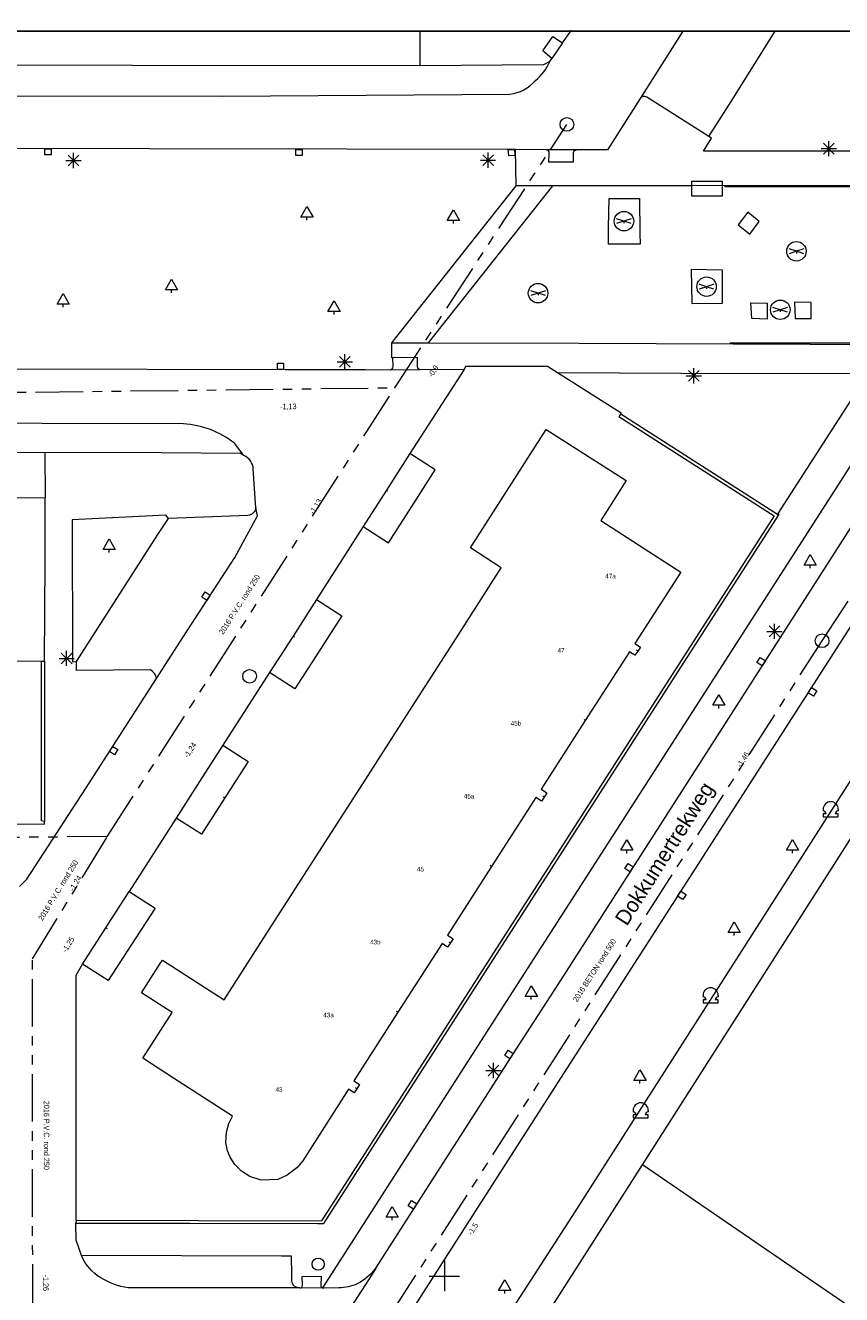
# Model space of a CAD drawing. Header units: millimetres. Extents: x 812 to 183790, y 13 to 580968.
# Tile 654 of 656: x 182779 to 182832, y 580883 to 580966. Entities that reach past the tile are written whole.
import ezdxf

# ---------------------------------------------------------------- set-up
doc = ezdxf.new("R2010")
doc.units = ezdxf.units.MM
doc.header["$LTSCALE"] = 5
for name, pattern in [('DGN1', [336.0003, 0, -336.0003]), ('DGN2', [448.0004, 224.0002, -224.0002]), ('DGN3', [672.0006, 448.0004, -224.0002]), ('PHANTOM2', [1.25, 0.625, -0.125, 0.125, -0.125, 0.125, -0.125])]:
    doc.linetypes.add(name, pattern=pattern)
for name, color, linetype, lineweight in [('000 BOB begin', 252, 'Continuous', 13), ('000 BOB eind', 252, 'Continuous', 13), ('000 Specificaties_S', 252, 'Continuous', 13), ('046 GEMENGD STELSEL', 252, 'PHANTOM2', 0), ('bank', 252, 'Continuous', 9), ('beheer openbare ruimte groenbeheer', 252, 'Continuous', 9), ('beheer openbare ruimte wegbeheer', 252, 'Continuous', 9), ('boom', 252, 'Continuous', 9), ('brandkraan -put', 252, 'Continuous', 9), ('hek', 252, 'DGN3', 9), ('hoofdgebouw', 252, 'Continuous', 9), ('huisnummerreeks BGT', 252, 'Continuous', 9), ('inspectie- rioolput', 252, 'Continuous', 9), ('kant verharding', 252, 'Continuous', 9), ('kolk', 252, 'Continuous', 9), ('lichtmast', 252, 'Continuous', 9), ('maaiveld', 6, 'Continuous', 0), ('openbaar ruimte label', 252, 'Continuous', 9), ('verkeersbord', 252, 'Continuous', 9)]:
    doc.layers.add(name, color=color, linetype=linetype, lineweight=lineweight)
for name, color, linetype, lineweight, true_color in [('bijgebouw', 1, 'Continuous', 0, 0xff0000), ('bolder', 7, 'Continuous', 0, 0xe17000), ('insteek', 4, 'DGN2', 0, 0x00ffff), ('kant muur', 20, 'Continuous', 0, 0xff3f00), ('scheidingsmuur', 1, 'DGN1', 13, 0xff0000), ('scheidingsmuur bijgebouw', 1, 'DGN1', 0, 0xff0000), ('speelvoorziening', 7, 'Continuous', 0, 0xe17000), ('walbescherming', 3, 'DGN3', 13, 0x00ff00)]:
    doc.layers.add(name, color=color, linetype=linetype, lineweight=lineweight, true_color=true_color)
doc.styles.add('Arial Narrow', font='Arial Narrow.shx')
doc.styles.add('Styledgn000', font='dgn000.shx')

# ---------------------------------------------------------------- blocks, each defined once
blk = doc.blocks.new('SKOLK93')
at = {"layer": 'kolk', "color": 251, "linetype": 'Continuous', "lineweight": 0, "true_color": 0x696969, "flags": 128}
blk.add_lwpolyline([(0.2, -0.4), (-0.2, -0.4), (-0.2, 0), (0.2, 0), (0.2, -0.4)], dxfattribs=at)
blk = doc.blocks.new('SKOLK96')
at = {"layer": 'kolk', "color": 251, "linetype": 'Continuous', "lineweight": 0, "true_color": 0x696969, "flags": 128}
blk.add_lwpolyline([(-0.445, 0.048), (-0.228, 0.384), (0.108, 0.168), (-0.108, -0.168), (-0.445, 0.048)], dxfattribs=at)
blk = doc.blocks.new('ZBANK7')
at = {"layer": 'bank', "color": 251, "linetype": 'Continuous', "lineweight": 0, "true_color": 0x696969}
for p, q in [((-1, 0.5), (1, 0.5)), ((-1, -0.5), (-1, 0.5)), ((1, 0.5), (1, -0.5))]:
    blk.add_line(p, q, dxfattribs=at)
at = {"layer": 'bank', "color": 251, "linetype": 'DGN2', "lineweight": 0, "true_color": 0x696969}
blk.add_line((1, -0.5), (-1, -0.5), dxfattribs=at)
blk = doc.blocks.new('SKOLK183')
at = {"layer": 'kolk', "color": 251, "linetype": 'Continuous', "lineweight": 0, "true_color": 0x696969, "flags": 128}
blk.add_lwpolyline([(0.229, -0.384), (-0.169, -0.414), (-0.199, -0.015), (0.199, 0.015), (0.229, -0.384)], dxfattribs=at)
blk = doc.blocks.new('SKOLK184')
at = {"layer": 'kolk', "color": 251, "linetype": 'Continuous', "lineweight": 0, "true_color": 0x696969, "flags": 128}
blk.add_lwpolyline([(0.048, 0.445), (0.385, 0.228), (0.168, -0.108), (-0.168, 0.108), (0.048, 0.445)], dxfattribs=at)
blk = doc.blocks.new('LANTP67')
at = {"layer": 'lichtmast', "color": 251, "linetype": 'Continuous', "lineweight": 0, "true_color": 0x696969}
for p, q in [((-0.5, 0), (0.5, 0.001)), ((0.354, -0.354), (-0.354, 0.354)), ((-0.354, -0.354), (0.354, 0.354)), ((0, -0.5), (0, 0.5))]:
    blk.add_line(p, q, dxfattribs=at)
blk = doc.blocks.new('BOOM246')
at = {"layer": 'boom', "color": 251, "linetype": 'Continuous', "lineweight": 0, "true_color": 0x696969}
blk.add_line((0, -0.433), (0, -0.233), dxfattribs=at)
at = {"layer": 'boom', "color": 251, "linetype": 'Continuous', "lineweight": 0, "true_color": 0x696969, "flags": 128}
blk.add_lwpolyline([(-0.4, -0.233), (0, 0.467), (0.4, -0.233), (-0.4, -0.233)], dxfattribs=at)
blk = doc.blocks.new('BOOM248')
at = {"layer": 'boom', "color": 251, "linetype": 'Continuous', "lineweight": 0, "true_color": 0x696969}
blk.add_line((0, -0.433), (0, -0.233), dxfattribs=at)
at = {"layer": 'boom', "color": 251, "linetype": 'Continuous', "lineweight": 0, "true_color": 0x696969, "flags": 128}
blk.add_lwpolyline([(-0.4, -0.233), (0, 0.467), (0.4, -0.233), (-0.4, -0.233)], dxfattribs=at)
blk = doc.blocks.new('LANTP174')
at = {"layer": 'lichtmast', "color": 251, "linetype": 'Continuous', "lineweight": 0, "true_color": 0x696969}
for p, q in [((-0.5, 0), (0.5, 0.001)), ((0.354, -0.354), (-0.354, 0.354)), ((-0.354, -0.354), (0.354, 0.354)), ((0, -0.5), (0, 0.5))]:
    blk.add_line(p, q, dxfattribs=at)
blk = doc.blocks.new('SKOLK404')
at = {"layer": 'kolk', "color": 251, "linetype": 'Continuous', "lineweight": 0, "true_color": 0x696969, "flags": 128}
blk.add_lwpolyline([(-0.445, 0.047), (-0.229, 0.384), (0.108, 0.168), (-0.108, -0.168), (-0.445, 0.047)], dxfattribs=at)
blk = doc.blocks.new('LANTP175')
at = {"layer": 'lichtmast', "color": 251, "linetype": 'Continuous', "lineweight": 0, "true_color": 0x696969}
for p, q in [((-0.5, 0), (0.5, 0.001)), ((0.354, -0.354), (-0.354, 0.354)), ((-0.354, -0.354), (0.354, 0.354)), ((0, -0.5), (0, 0.5))]:
    blk.add_line(p, q, dxfattribs=at)
blk = doc.blocks.new('BRANDK23')
at = {"layer": 'brandkraan -put', "color": 251, "linetype": 'Continuous', "lineweight": 0, "true_color": 0x696969}
blk.add_circle((0, 0), 0.4, dxfattribs=at)
blk = doc.blocks.new('BOLDER10')
at = {"layer": 'bolder', "color": 251, "linetype": 'Continuous', "lineweight": 0, "true_color": 0x696969}
for p, q in [((-0.5, 0), (-0.5, -0.1)), ((0.5, 0), (0.5, -0.1)), ((0.5, 0), (0.5, -0.1))]:
    blk.add_line(p, q, dxfattribs=at)
at = {"layer": 'bolder', "color": 251, "linetype": 'Continuous', "lineweight": 0, "true_color": 0x696969, "flags": 128}
blk.add_lwpolyline([(-0.3, -0.3), (-0.5, -0.3), (-0.5, -0.5), (0.5, -0.5), (0.5, -0.3), (0.3, -0.3)], dxfattribs=at)
at = {"layer": 'bolder', "color": 251, "linetype": 'Continuous', "lineweight": 0, "true_color": 0x696969}
for centre, radius, start, end in [((0, 0), 0.5, 0, 180), ((-0.5, -0.3), 0.2, 0, 90), ((0.5, -0.3), 0.2, 90, 180)]:
    blk.add_arc(centre, radius, start, end, dxfattribs=at)
blk = doc.blocks.new('VERKB4')
at = {"layer": 'verkeersbord', "color": 251, "linetype": 'Continuous', "lineweight": 0, "true_color": 0x696969}
for p, q in [((0, 1), (0, -1)), ((-1, 0), (1, 0))]:
    blk.add_line(p, q, dxfattribs=at)
blk = doc.blocks.new('RIOOLP213')
at = {"layer": 'inspectie- rioolput', "color": 251, "linetype": 'Continuous', "lineweight": 0, "true_color": 0x696969}
blk.add_circle((0, 0), 0.9, dxfattribs=at)
blk = doc.blocks.new('SKOLK567')
at = {"layer": 'kolk', "color": 251, "linetype": 'Continuous', "lineweight": 0, "true_color": 0x696969, "flags": 128}
blk.add_lwpolyline([(0.445, -0.048), (0.229, -0.384), (-0.108, -0.168), (0.108, 0.168), (0.445, -0.048)], dxfattribs=at)
blk = doc.blocks.new('BOLDER13')
at = {"layer": 'bolder', "color": 251, "linetype": 'Continuous', "lineweight": 0, "true_color": 0x696969}
for p, q in [((-0.5, 0), (-0.5, -0.1)), ((0.5, 0), (0.5, -0.1)), ((0.5, 0), (0.5, -0.1))]:
    blk.add_line(p, q, dxfattribs=at)
at = {"layer": 'bolder', "color": 251, "linetype": 'Continuous', "lineweight": 0, "true_color": 0x696969, "flags": 128}
blk.add_lwpolyline([(-0.3, -0.3), (-0.5, -0.3), (-0.5, -0.5), (0.5, -0.5), (0.5, -0.3), (0.3, -0.3)], dxfattribs=at)
at = {"layer": 'bolder', "color": 251, "linetype": 'Continuous', "lineweight": 0, "true_color": 0x696969}
for centre, radius, start, end in [((0, 0), 0.5, 0, 180), ((-0.5, -0.3), 0.2, 0, 90), ((0.5, -0.3), 0.2, 90, 180)]:
    blk.add_arc(centre, radius, start, end, dxfattribs=at)
blk = doc.blocks.new('SKOLK638')
at = {"layer": 'kolk', "color": 251, "linetype": 'Continuous', "lineweight": 0, "true_color": 0x696969, "flags": 128}
blk.add_lwpolyline([(-0.199, 0.4), (0.201, 0.4), (0.2, 0), (-0.2, 0), (-0.199, 0.4)], dxfattribs=at)
blk = doc.blocks.new('BOOM474')
at = {"layer": 'boom', "color": 251, "linetype": 'Continuous', "lineweight": 0, "true_color": 0x696969}
blk.add_line((0, -0.433), (0, -0.233), dxfattribs=at)
at = {"layer": 'boom', "color": 251, "linetype": 'Continuous', "lineweight": 0, "true_color": 0x696969, "flags": 128}
blk.add_lwpolyline([(-0.4, -0.233), (0, 0.467), (0.4, -0.233), (-0.4, -0.233)], dxfattribs=at)
blk = doc.blocks.new('LANTP320')
at = {"layer": 'lichtmast', "color": 251, "linetype": 'Continuous', "lineweight": 0, "true_color": 0x696969}
for p, q in [((-0.5, 0), (0.5, 0.001)), ((0.354, -0.354), (-0.354, 0.354)), ((-0.354, -0.354), (0.354, 0.354)), ((0, -0.5), (0, 0.5))]:
    blk.add_line(p, q, dxfattribs=at)
blk = doc.blocks.new('SPEEL8')
at = {"layer": 'speelvoorziening', "color": 251, "linetype": 'Continuous', "lineweight": 0, "true_color": 0x696969}
for p, q in [((0, 0), (-0.481, 0.16)), ((0, 0), (-0.481, -0.16)), ((0.481, 0.16), (0, 0)), ((0, 0), (0, -0.139)), ((0.481, -0.16), (0, 0))]:
    blk.add_line(p, q, dxfattribs=at)
blk.add_circle((0, 0), 0.641, dxfattribs=at)
blk = doc.blocks.new('SPEEL9')
at = {"layer": 'speelvoorziening', "color": 251, "linetype": 'Continuous', "lineweight": 0, "true_color": 0x696969}
for p, q in [((0, 0), (-0.481, 0.16)), ((0, 0), (-0.481, -0.16)), ((0.481, 0.16), (0, 0)), ((0, 0), (0, -0.139)), ((0.481, -0.16), (0, 0))]:
    blk.add_line(p, q, dxfattribs=at)
blk.add_circle((0, 0), 0.641, dxfattribs=at)
blk = doc.blocks.new('BOOM536')
at = {"layer": 'boom', "color": 251, "linetype": 'Continuous', "lineweight": 0, "true_color": 0x696969}
blk.add_line((0, -0.433), (0, -0.233), dxfattribs=at)
at = {"layer": 'boom', "color": 251, "linetype": 'Continuous', "lineweight": 0, "true_color": 0x696969, "flags": 128}
blk.add_lwpolyline([(-0.4, -0.233), (0, 0.467), (0.4, -0.233), (-0.4, -0.233)], dxfattribs=at)
blk = doc.blocks.new('LANTP361')
at = {"layer": 'lichtmast', "color": 251, "linetype": 'Continuous', "lineweight": 0, "true_color": 0x696969}
for p, q in [((-0.5, 0), (0.5, 0.001)), ((0.354, -0.354), (-0.354, 0.354)), ((-0.354, -0.354), (0.354, 0.354)), ((0, -0.5), (0, 0.5))]:
    blk.add_line(p, q, dxfattribs=at)
blk = doc.blocks.new('SKOLK807')
at = {"layer": 'kolk', "color": 251, "linetype": 'Continuous', "lineweight": 0, "true_color": 0x696969, "flags": 128}
blk.add_lwpolyline([(-0.199, 0.4), (0.201, 0.4), (0.2, 0), (-0.2, 0), (-0.199, 0.4)], dxfattribs=at)
blk = doc.blocks.new('BOOM581')
at = {"layer": 'boom', "color": 251, "linetype": 'Continuous', "lineweight": 0, "true_color": 0x696969}
blk.add_line((0, -0.433), (0, -0.233), dxfattribs=at)
at = {"layer": 'boom', "color": 251, "linetype": 'Continuous', "lineweight": 0, "true_color": 0x696969, "flags": 128}
blk.add_lwpolyline([(-0.4, -0.233), (0, 0.467), (0.4, -0.233), (-0.4, -0.233)], dxfattribs=at)
blk = doc.blocks.new('BOOM582')
at = {"layer": 'boom', "color": 251, "linetype": 'Continuous', "lineweight": 0, "true_color": 0x696969}
blk.add_line((0, -0.433), (0, -0.233), dxfattribs=at)
at = {"layer": 'boom', "color": 251, "linetype": 'Continuous', "lineweight": 0, "true_color": 0x696969, "flags": 128}
blk.add_lwpolyline([(-0.4, -0.233), (0, 0.467), (0.4, -0.233), (-0.4, -0.233)], dxfattribs=at)
blk = doc.blocks.new('BOOM584')
at = {"layer": 'boom', "color": 251, "linetype": 'Continuous', "lineweight": 0, "true_color": 0x696969}
blk.add_line((0, -0.433), (0, -0.233), dxfattribs=at)
at = {"layer": 'boom', "color": 251, "linetype": 'Continuous', "lineweight": 0, "true_color": 0x696969, "flags": 128}
blk.add_lwpolyline([(-0.4, -0.233), (0, 0.467), (0.4, -0.233), (-0.4, -0.233)], dxfattribs=at)
blk = doc.blocks.new('LANTP395')
at = {"layer": 'lichtmast', "color": 251, "linetype": 'Continuous', "lineweight": 0, "true_color": 0x696969}
for p, q in [((-0.5, 0), (0.5, 0.001)), ((0.354, -0.354), (-0.354, 0.354)), ((-0.354, -0.354), (0.354, 0.354)), ((0, -0.5), (0, 0.5))]:
    blk.add_line(p, q, dxfattribs=at)
blk = doc.blocks.new('BOOM647')
at = {"layer": 'boom', "color": 251, "linetype": 'Continuous', "lineweight": 0, "true_color": 0x696969}
blk.add_line((0, -0.433), (0, -0.233), dxfattribs=at)
at = {"layer": 'boom', "color": 251, "linetype": 'Continuous', "lineweight": 0, "true_color": 0x696969, "flags": 128}
blk.add_lwpolyline([(-0.4, -0.233), (0, 0.467), (0.4, -0.233), (-0.4, -0.233)], dxfattribs=at)
blk = doc.blocks.new('SKOLK980')
at = {"layer": 'kolk', "color": 251, "linetype": 'Continuous', "lineweight": 0, "true_color": 0x696969, "flags": 128}
blk.add_lwpolyline([(-0.445, 0.048), (-0.228, 0.385), (0.108, 0.168), (-0.108, -0.168), (-0.445, 0.048)], dxfattribs=at)
blk = doc.blocks.new('BOOM718')
at = {"layer": 'boom', "color": 251, "linetype": 'Continuous', "lineweight": 0, "true_color": 0x696969}
blk.add_line((0, -0.433), (0, -0.233), dxfattribs=at)
at = {"layer": 'boom', "color": 251, "linetype": 'Continuous', "lineweight": 0, "true_color": 0x696969, "flags": 128}
blk.add_lwpolyline([(-0.4, -0.233), (0, 0.467), (0.4, -0.233), (-0.4, -0.233)], dxfattribs=at)
blk = doc.blocks.new('BOOM723')
at = {"layer": 'boom', "color": 251, "linetype": 'Continuous', "lineweight": 0, "true_color": 0x696969}
blk.add_line((0, -0.433), (0, -0.233), dxfattribs=at)
at = {"layer": 'boom', "color": 251, "linetype": 'Continuous', "lineweight": 0, "true_color": 0x696969, "flags": 128}
blk.add_lwpolyline([(-0.4, -0.233), (0, 0.467), (0.4, -0.233), (-0.4, -0.233)], dxfattribs=at)
blk = doc.blocks.new('SKOLK1050')
at = {"layer": 'kolk', "color": 251, "linetype": 'Continuous', "lineweight": 0, "true_color": 0x696969, "flags": 128}
blk.add_lwpolyline([(0.05, 0.444), (0.386, 0.227), (0.168, -0.109), (-0.168, 0.109), (0.05, 0.444)], dxfattribs=at)
blk = doc.blocks.new('LANTP456')
at = {"layer": 'lichtmast', "color": 251, "linetype": 'Continuous', "lineweight": 0, "true_color": 0x696969}
for p, q in [((-0.5, 0), (0.5, 0.001)), ((0.354, -0.354), (-0.354, 0.354)), ((-0.354, -0.354), (0.354, 0.354)), ((0, -0.5), (0, 0.5))]:
    blk.add_line(p, q, dxfattribs=at)
blk = doc.blocks.new('SPEEL14')
at = {"layer": 'speelvoorziening', "color": 251, "linetype": 'Continuous', "lineweight": 0, "true_color": 0x696969}
for p, q in [((0, 0), (-0.481, 0.16)), ((0, 0), (-0.481, -0.16)), ((0.481, 0.16), (0, 0)), ((0, 0), (0, -0.139)), ((0.481, -0.16), (0, 0))]:
    blk.add_line(p, q, dxfattribs=at)
blk.add_circle((0, 0), 0.641, dxfattribs=at)
blk = doc.blocks.new('BOOM772')
at = {"layer": 'boom', "color": 251, "linetype": 'Continuous', "lineweight": 0, "true_color": 0x696969}
blk.add_line((0, -0.433), (0, -0.233), dxfattribs=at)
at = {"layer": 'boom', "color": 251, "linetype": 'Continuous', "lineweight": 0, "true_color": 0x696969, "flags": 128}
blk.add_lwpolyline([(-0.4, -0.233), (0, 0.467), (0.4, -0.233), (-0.4, -0.233)], dxfattribs=at)
blk = doc.blocks.new('RIOOLP438')
at = {"layer": 'inspectie- rioolput', "color": 251, "linetype": 'Continuous', "lineweight": 0, "true_color": 0x696969}
blk.add_circle((0, 0), 0.9, dxfattribs=at)
blk = doc.blocks.new('BOOM822')
at = {"layer": 'boom', "color": 251, "linetype": 'Continuous', "lineweight": 0, "true_color": 0x696969}
blk.add_line((0, -0.433), (0, -0.233), dxfattribs=at)
at = {"layer": 'boom', "color": 251, "linetype": 'Continuous', "lineweight": 0, "true_color": 0x696969, "flags": 128}
blk.add_lwpolyline([(-0.4, -0.233), (0, 0.467), (0.4, -0.233), (-0.4, -0.233)], dxfattribs=at)
blk = doc.blocks.new('SKOLK1148')
at = {"layer": 'kolk', "color": 251, "linetype": 'Continuous', "lineweight": 0, "true_color": 0x696969, "flags": 128}
blk.add_lwpolyline([(-0.445, 0.048), (-0.229, 0.384), (0.108, 0.168), (-0.108, -0.168), (-0.445, 0.048)], dxfattribs=at)
blk = doc.blocks.new('BOLDER33')
at = {"layer": 'bolder', "color": 251, "linetype": 'Continuous', "lineweight": 0, "true_color": 0x696969}
for p, q in [((-0.5, 0), (-0.5, -0.1)), ((0.5, 0), (0.5, -0.1)), ((0.5, 0), (0.5, -0.1))]:
    blk.add_line(p, q, dxfattribs=at)
at = {"layer": 'bolder', "color": 251, "linetype": 'Continuous', "lineweight": 0, "true_color": 0x696969, "flags": 128}
blk.add_lwpolyline([(-0.3, -0.3), (-0.5, -0.3), (-0.5, -0.5), (0.5, -0.5), (0.5, -0.3), (0.3, -0.3)], dxfattribs=at)
at = {"layer": 'bolder', "color": 251, "linetype": 'Continuous', "lineweight": 0, "true_color": 0x696969}
for centre, radius, start, end in [((0, 0), 0.5, 0, 180), ((-0.5, -0.3), 0.2, 0, 90), ((0.5, -0.3), 0.2, 90, 180)]:
    blk.add_arc(centre, radius, start, end, dxfattribs=at)
blk = doc.blocks.new('SPEEL17')
at = {"layer": 'speelvoorziening', "color": 251, "linetype": 'Continuous', "lineweight": 0, "true_color": 0x696969}
for p, q in [((0, 0), (-0.481, 0.16)), ((0, 0), (-0.481, -0.16)), ((0.481, 0.16), (0, 0)), ((0, 0), (0, -0.139)), ((0.481, -0.16), (0, 0))]:
    blk.add_line(p, q, dxfattribs=at)
blk.add_circle((0, 0), 0.641, dxfattribs=at)
blk = doc.blocks.new('RIOOLP467')
at = {"layer": 'inspectie- rioolput', "color": 251, "linetype": 'Continuous', "lineweight": 0, "true_color": 0x696969}
blk.add_circle((0, 0), 0.9, dxfattribs=at)
blk = doc.blocks.new('BOOM889')
at = {"layer": 'boom', "color": 251, "linetype": 'Continuous', "lineweight": 0, "true_color": 0x696969}
blk.add_line((0, -0.433), (0, -0.233), dxfattribs=at)
at = {"layer": 'boom', "color": 251, "linetype": 'Continuous', "lineweight": 0, "true_color": 0x696969, "flags": 128}
blk.add_lwpolyline([(-0.4, -0.233), (0, 0.467), (0.4, -0.233), (-0.4, -0.233)], dxfattribs=at)
blk = doc.blocks.new('SPEEL18')
at = {"layer": 'speelvoorziening', "color": 251, "linetype": 'Continuous', "lineweight": 0, "true_color": 0x696969}
for p, q in [((0, 0), (-0.481, 0.16)), ((0, 0), (-0.481, -0.16)), ((0.481, 0.16), (0, 0)), ((0, 0), (0, -0.139)), ((0.481, -0.16), (0, 0))]:
    blk.add_line(p, q, dxfattribs=at)
blk.add_circle((0, 0), 0.641, dxfattribs=at)
blk = doc.blocks.new('BOOM921')
at = {"layer": 'boom', "color": 251, "linetype": 'Continuous', "lineweight": 0, "true_color": 0x696969}
blk.add_line((0, -0.433), (0, -0.233), dxfattribs=at)
at = {"layer": 'boom', "color": 251, "linetype": 'Continuous', "lineweight": 0, "true_color": 0x696969, "flags": 128}
blk.add_lwpolyline([(-0.4, -0.233), (0, 0.467), (0.4, -0.233), (-0.4, -0.233)], dxfattribs=at)
blk = doc.blocks.new('LANTP573')
at = {"layer": 'lichtmast', "color": 251, "linetype": 'Continuous', "lineweight": 0, "true_color": 0x696969}
for p, q in [((-0.5, 0), (0.5, 0.001)), ((0.354, -0.354), (-0.354, 0.354)), ((-0.354, -0.354), (0.354, 0.354)), ((0, -0.5), (0, 0.5))]:
    blk.add_line(p, q, dxfattribs=at)
blk = doc.blocks.new('SKOLK1312')
at = {"layer": 'kolk', "color": 251, "linetype": 'Continuous', "lineweight": 0, "true_color": 0x696969, "flags": 128}
blk.add_lwpolyline([(0.048, 0.445), (0.384, 0.229), (0.168, -0.108), (-0.168, 0.108), (0.048, 0.445)], dxfattribs=at)
blk = doc.blocks.new('BOOM948')
at = {"layer": 'boom', "color": 251, "linetype": 'Continuous', "lineweight": 0, "true_color": 0x696969}
blk.add_line((0, -0.433), (0, -0.233), dxfattribs=at)
at = {"layer": 'boom', "color": 251, "linetype": 'Continuous', "lineweight": 0, "true_color": 0x696969, "flags": 128}
blk.add_lwpolyline([(-0.4, -0.233), (0, 0.467), (0.4, -0.233), (-0.4, -0.233)], dxfattribs=at)

msp = doc.modelspace()

# ---------------------------------------------------------------- linework, layer by layer
at = {"ltscale": 0.2}
msp.add_lwpolyline([(182314.708, 580966.07), (183589.202, 580966.07), (183589.202, 580301.164), (182314.708, 580301.164)], close=True, dxfattribs=at)
msp.add_lwpolyline([(182314.708, 580966.07), (183589.202, 580966.07), (183589.202, 580301.164), (182314.708, 580301.164)], close=True, dxfattribs=at)
msp.add_lwpolyline([(182314.708, 580966.07), (183589.202, 580966.07), (183589.202, 580301.164), (182314.708, 580301.164)], close=True, dxfattribs=at)
at = {"layer": '046 GEMENGD STELSEL', "flags": 128}
for points in [[(182830.917, 580925.967), (182857.279, 580966.07)], [(182802.819, 580942.608), (182814.135, 580959.93)], [(182747.954, 580941.947), (182802.819, 580942.608)], [(182783.939, 580913.113), (182802.819, 580942.608)], [(182802.526, 580881.622), (182830.917, 580925.967)], [(182743.776, 580912.743), (182783.939, 580913.113)], [(182778.996, 580905.04), (182783.939, 580913.113)], [(182779.011, 580881.841), (182778.996, 580905.04)]]:
    msp.add_lwpolyline(points, dxfattribs=at)
at = {"layer": 'beheer openbare ruimte groenbeheer', "color": 251, "lineweight": 0, "true_color": 0x696969, "flags": 128}
for points in [[(182818.952, 580952.05), (182816.866, 580952.058), (182816.871, 580953.145), (182816.922, 580955.064)], [(182816.922, 580955.064), (182818.916, 580955.056), (182818.943, 580952.75), (182818.952, 580952.05)], [(182826.785, 580953.534), (182826.039, 580954.165), (182825.389, 580953.33)], [(182825.389, 580953.33), (182826.174, 580952.701), (182826.785, 580953.534)], [(182824.367, 580950.349), (182822.297, 580950.39), (182822.347, 580948.147)], [(182822.347, 580948.147), (182824.365, 580948.172), (182824.367, 580950.349)], [(182826.295, 580947.168), (182826.231, 580948.202), (182827.297, 580948.182)], [(182827.297, 580948.182), (182827.311, 580947.129), (182826.295, 580947.168)], [(182830.195, 580948.217), (182829.106, 580948.227), (182829.141, 580947.169)], [(182829.141, 580947.169), (182830.197, 580947.157), (182830.195, 580948.217)]]:
    msp.add_lwpolyline(points, dxfattribs=at)
at = {"layer": 'beheer openbare ruimte wegbeheer', "color": 251, "lineweight": 0, "true_color": 0x696969}
for points in [[(182802.623, 580945.56), (182810.791, 580955.891)], [(182805.042, 580945.556), (182813.211, 580955.889)]]:
    msp.add_lwpolyline(points, dxfattribs=at)
at = {"layer": 'beheer openbare ruimte wegbeheer', "color": 251, "lineweight": 0, "true_color": 0x696969, "flags": 128}
msp.add_lwpolyline([(182801.542, 580884.695), (182801.563, 580884.675), (182794.81, 580874.208), (182792.918, 580871.236)], dxfattribs=at)
at = {"layer": 'bijgebouw', "color": 251, "lineweight": 0, "true_color": 0x696969}
for points in [[(182803.799, 580938.281), (182802.265, 580935.883)], [(182802.265, 580935.883), (182800.73, 580933.485)], [(182797.672, 580928.681), (182796.131, 580926.279)], [(182796.131, 580926.279), (182794.589, 580923.878)], [(182791.511, 580919.097), (182789.974, 580916.704)], [(182789.974, 580916.704), (182788.438, 580914.311)], [(182783.818, 580907.095), (182785.353, 580909.489)], [(182782.282, 580904.702), (182783.818, 580907.095)]]:
    msp.add_lwpolyline(points, dxfattribs=at)
at = {"layer": 'bijgebouw', "color": 251, "lineweight": 0, "true_color": 0x696969, "flags": 128}
for points in [[(182803.949, 580934.809), (182805.482, 580937.204), (182803.799, 580938.281)], [(182800.73, 580933.485), (182802.416, 580932.414), (182803.949, 580934.809)], [(182797.672, 580928.681), (182799.335, 580927.614), (182797.793, 580925.212)], [(182797.793, 580925.212), (182796.252, 580922.811), (182794.589, 580923.878)], [(182791.511, 580919.097), (182793.181, 580918.025), (182791.644, 580915.632)], [(182791.644, 580915.632), (182790.108, 580913.239), (182788.438, 580914.311)], [(182785.353, 580909.489), (182787.054, 580908.387), (182785.46, 580905.927)], [(182785.46, 580905.927), (182783.972, 580903.631), (182782.282, 580904.702)]]:
    msp.add_lwpolyline(points, dxfattribs=at)
at = {"layer": 'hek', "color": 251, "linetype": 'DGN3', "lineweight": 0, "true_color": 0x696969}
for points in [[(182824.505, 580955.844), (182841.799, 580955.85)], [(182835.226, 580945.537), (182824.858, 580945.533)]]:
    msp.add_lwpolyline(points, dxfattribs=at)
at = {"layer": 'hoofdgebouw', "color": 251, "lineweight": 0, "true_color": 0x696969, "flags": 128}
for points in [[(182807.903, 580932.254), (182812.777, 580939.872), (182818.04, 580936.504), (182816.368, 580933.88), (182821.624, 580930.489), (182818.607, 580925.797), (182818.968, 580925.556), (182818.79, 580925.289)], [(182779.825, 580935.375), (182774.513, 580935.354), (182774.513, 580935.791), (182774.193, 580935.791)], [(182779.797, 580924.632), (182779.822, 580931.228), (182779.825, 580935.375)], [(182806.868, 580926.165), (182809.821, 580930.769), (182807.798, 580932.09), (182807.903, 580932.254)], [(182818.79, 580925.289), (182818.612, 580925.022), (182818.256, 580925.251), (182815.346, 580920.728)], [(182774.159, 580922.24), (182774.412, 580922.24), (182774.411, 580924.643), (182779.59, 580924.633)], [(182815.346, 580920.728), (182812.444, 580916.201), (182812.809, 580915.967), (182812.634, 580915.693)], [(182812.634, 580915.693), (182812.459, 580915.419), (182812.093, 580915.654), (182809.185, 580911.132)], [(182809.185, 580911.132), (182806.283, 580906.606), (182806.65, 580906.366), (182806.472, 580906.094)], [(182787.395, 580904.738), (182787.542, 580904.968), (182791.597, 580902.349), (182794.56, 580906.97)], [(182806.472, 580906.094), (182806.293, 580905.823), (182805.926, 580906.059), (182803.027, 580901.54)], [(182792.157, 580894.699), (182788.276, 580897.206), (182786.251, 580898.515), (182788.18, 580901.522), (182786.171, 580902.814), (182787.395, 580904.738)], [(182803.027, 580901.54), (182800.129, 580897.021), (182800.497, 580896.782), (182800.322, 580896.511)], [(182800.322, 580896.511), (182800.146, 580896.24), (182799.78, 580896.475), (182796.763, 580891.758)], [(182796.763, 580891.758), (182796.379, 580891.307), (182795.743, 580890.832), (182795.121, 580890.547), (182794.042, 580890.496), (182793.288, 580890.735), (182792.731, 580891.079), (182792.297, 580891.515), (182791.991, 580892.008), (182791.825, 580892.412), (182791.717, 580892.979), (182791.747, 580893.644), (182791.91, 580894.224), (182792.157, 580894.699)]]:
    msp.add_lwpolyline(points, dxfattribs=at)
at = {"layer": 'hoofdgebouw', "color": 251, "lineweight": 0, "true_color": 0x696969}
for points in [[(182803.79, 580921.364), (182806.868, 580926.165)], [(182779.59, 580924.633), (182779.797, 580924.632)], [(182800.713, 580916.565), (182803.79, 580921.364)], [(182797.633, 580911.762), (182800.713, 580916.565)], [(182794.56, 580906.97), (182797.633, 580911.762)]]:
    msp.add_lwpolyline(points, dxfattribs=at)
at = {"layer": 'insteek', "color": 251, "lineweight": 0, "true_color": 0x696969}
for points in [[(182839.327, 580927.05), (182814.464, 580888.11)], [(182814.464, 580888.11), (182796.392, 580860.218)]]:
    msp.add_lwpolyline(points, dxfattribs=at)
at = {"layer": 'kant muur', "color": 251, "lineweight": 0, "true_color": 0x696969, "flags": 128}
for points in [[(182817.675, 580940.894), (182817.561, 580940.717), (182827.764, 580934.187)], [(182827.764, 580934.187), (182820.316, 580922.583), (182798.007, 580887.816)], [(182828.055, 580934.25), (182820.492, 580922.47), (182798.14, 580887.634)], [(182779.794, 580914.091), (182779.587, 580914.127), (182779.59, 580924.633)], [(182781.854, 580887.672), (182789.371, 580887.658), (182797.759, 580887.634), (182798.14, 580887.634)]]:
    msp.add_lwpolyline(points, dxfattribs=at)
at = {"layer": 'kant muur', "color": 251, "lineweight": 0, "true_color": 0x696969}
for points in [[(182817.675, 580940.894), (182828.055, 580934.25)], [(182779.797, 580924.632), (182779.794, 580914.091)], [(182781.858, 580887.861), (182781.854, 580887.672)], [(182781.858, 580887.861), (182798.007, 580887.816)]]:
    msp.add_lwpolyline(points, dxfattribs=at)
at = {"layer": 'kant verharding', "color": 251, "lineweight": 0, "true_color": 0x696969, "flags": 128}
for points in [[(182739.915, 580965.488, 0.192743), (182741.689, 580962.883, 0.105488), (182743.864, 580961.951), (182744.894, 580961.992), (182748.586, 580961.829), (182791.49, 580961.794), (182810.382, 580961.911, 0.180764), (182812.065, 580962.809, 0.12022), (182813.019, 580964.065), (182812.594, 580963.853), (182804.472, 580963.786), (182785.573, 580963.795), (182761.52, 580963.857), (182746.969, 580963.851), (182745.144, 580963.907), (182745.157, 580966.07)], [(182767.979, 580830.778), (182770.62, 580833.315), (182773.59, 580836.39, 0.039905), (182778.576, 580842.494), (182779.972, 580844.529), (182787.064, 580855.616), (182803.803, 580881.699), (182813.934, 580897.511), (182819.185, 580905.684), (182835.432, 580931.003), (182848.335, 580951.108), (182857.94, 580966.07)], [(182853.774, 580966.07), (182849.276, 580959.061), (182845.501, 580953.172), (182834.964, 580936.791), (182828.717, 580927.035), (182821.318, 580915.513), (182813.535, 580903.369), (182810.962, 580899.364), (182801.542, 580884.695, -0.132305), (182800.35, 580883.677, -0.095293), (182799.148, 580883.404), (182798.147, 580883.4), (182796.574, 580883.407), (182796.518, 580883.407), (182785.286, 580883.411, -0.097778), (182783.488, 580884.071, -0.156521), (182782.221, 580885.529), (182781.871, 580886.548), (182781.854, 580887.672)], [(182851.132, 580966.07), (182847.87, 580960.981), (182839.635, 580948.169), (182817.94, 580914.391), (182809.407, 580901.083), (182808.11, 580899.067), (182798.067, 580883.417, 0.102779), (182798.147, 580883.4)], [(182823.48, 580959.129), (182819.382, 580961.726, 0.406823), (182818.954, 580961.624)], [(182841.901, 580955.906), (182822.329, 580955.88), (182813.211, 580955.889), (182810.791, 580955.891), (182810.762, 580958.272), (182799.661, 580958.298), (182773.656, 580958.341), (182750.315, 580958.313), (182746.976, 580958.329), (182746.993, 580957.4), (182746.975, 580944.794), (182745.135, 580944.812), (182745.139, 580943.883, -0.110722), (182742.831, 580944.743, -0.115372), (182740.726, 580946.859, -0.091473)], [(182812.793, 580958.253, -0.46977), (182812.939, 580958.044), (182812.923, 580957.468), (182814.574, 580957.459), (182814.569, 580958.084, -0.351858), (182814.767, 580958.26), (182812.793, 580958.253), (182810.762, 580958.272)], [(182828.055, 580934.25), (182828.096, 580934.314), (182828.038, 580934.348), (182833.945, 580943.525), (182821.678, 580943.542), (182813.526, 580943.591), (182812.857, 580944.017), (182807.466, 580944.011), (182807.372, 580943.81), (182805.391, 580943.792), (182804.445, 580943.801, -0.386243), (182804.32, 580943.975), (182804.321, 580944.593), (182802.691, 580944.584), (182802.615, 580944.584), (182802.623, 580945.56), (182805.042, 580945.556), (182814.938, 580945.542), (182835.198, 580945.46)], [(182802.51, 580943.79, 0.431539), (182802.705, 580944), (182802.691, 580944.584)], [(182792.9, 580938.151), (182792.269, 580938.955, 0.15315), (182788.928, 580940.239), (182779.632, 580940.266), (182744.85, 580940.274, 0.160393), (182741.722, 580939.324), (182740.738, 580938.401, 0.172024), (182739.842, 580935.772)], [(182778.143, 580909.81), (182778.633, 580910.297), (182782.474, 580916.225), (182787.152, 580923.493), (182788.882, 580926.181), (182792.3, 580931.449), (182793.788, 580934.183), (182793.69, 580934.703), (182793.516, 580937.272, 0.289498), (182792.9, 580938.151), (182792.685, 580938.275), (182787.485, 580938.331), (182779.813, 580938.352), (182763.048, 580938.295)], [(182793.69, 580934.703, -0.330353), (182793.167, 580934.214), (182787.943, 580934.003)], [(182787.152, 580923.493, 0.2359), (182786.746, 580924.054), (182781.895, 580924.019), (182781.884, 580924.609), (182787.234, 580932.967), (182787.943, 580934.003), (182787.768, 580934.23), (182781.614, 580933.927), (182781.618, 580924.585), (182781.884, 580924.609)], [(182796.518, 580883.407, -0.392736), (182796.051, 580883.882), (182796.043, 580884.306), (182796.023, 580885.49), (182795.376, 580885.487), (182782.221, 580885.529)], [(182796.574, 580883.407, 0.376582), (182796.757, 580883.577), (182796.74, 580884.167), (182797.972, 580884.179), (182797.953, 580883.563, 0.252872), (182798.067, 580883.417)]]:
    msp.add_lwpolyline(points, format="xyb", dxfattribs=at)
for points in [[(182804.461, 580966.07), (182804.472, 580963.786)], [(182813.85, 580965.289), (182813.148, 580964.253), (182812.552, 580964.772), (182813.212, 580965.72), (182813.85, 580965.289), (182814.447, 580966.117)], [(182821.753, 580966.07), (182818.954, 580961.624), (182816.807, 580958.253), (182814.767, 580958.26)], [(182844.801, 580960.305), (182844.759, 580960.238), (182844.697, 580960.281), (182843.336, 580958.174), (182840.209, 580958.174), (182823.128, 580958.159), (182823.647, 580959.023), (182823.48, 580959.129), (182824.94, 580961.44), (182827.831, 580966.07)], [(182813.019, 580964.065), (182813.148, 580964.253)], [(182746.975, 580944.794), (182746.962, 580943.856), (182770.234, 580943.798), (182777.469, 580943.844), (182795.643, 580943.818), (182800.889, 580943.807), (182802.51, 580943.79), (182804.445, 580943.801)], [(182807.372, 580943.81), (182803.799, 580938.281)], [(182817.675, 580940.894), (182817.7, 580940.932), (182813.526, 580943.591)], [(182779.813, 580938.352), (182779.825, 580935.375)], [(182800.73, 580933.485), (182797.672, 580928.681)], [(182794.589, 580923.878), (182791.511, 580919.097)], [(182788.438, 580914.311), (182785.353, 580909.489)], [(182777.283, 580913.928), (182779.793, 580913.913), (182779.794, 580914.091)], [(182781.858, 580887.861), (182781.862, 580903.983), (182782.282, 580904.702)]]:
    msp.add_lwpolyline(points, dxfattribs=at)
at = {"layer": 'maaiveld', "color": 251, "lineweight": 0, "true_color": 0x696969, "flags": 128}
for points in [[(182819.113, 580891.51), (182833.723, 580914.419), (182855.249, 580948.07), (182867.619, 580966.441)], [(182819.113, 580891.51), (182833.723, 580914.419), (182855.249, 580948.07), (182867.619, 580966.441)], [(182779.95, 580831.254), (182787.454, 580842.676), (182799.523, 580861.349), (182813.504, 580882.716), (182819.113, 580891.51)]]:
    msp.add_lwpolyline(points, dxfattribs=at)
at = {"layer": 'maaiveld', "color": 251, "lineweight": 0, "true_color": 0x696969}
msp.add_lwpolyline([(182836.248, 580879.75), (182819.113, 580891.51)], dxfattribs=at)
msp.add_lwpolyline([(182836.248, 580879.75), (182819.113, 580891.51)], dxfattribs=at)
at = {"layer": 'scheidingsmuur', "color": 251, "lineweight": 0, "ltscale": 0.1, "true_color": 0x696969}
for points in [[(182818.79, 580925.289), (182807.903, 580932.254)], [(182815.346, 580920.728), (182806.868, 580926.165)], [(182812.634, 580915.693), (182803.79, 580921.364)], [(182809.185, 580911.132), (182800.713, 580916.565)], [(182806.472, 580906.094), (182797.633, 580911.762)], [(182803.027, 580901.54), (182794.56, 580906.97)], [(182800.322, 580896.511), (182787.395, 580904.738)]]:
    msp.add_lwpolyline(points, dxfattribs=at)
at = {"layer": 'scheidingsmuur bijgebouw', "color": 251, "lineweight": 0, "true_color": 0x696969}
for points in [[(182802.265, 580935.883), (182803.949, 580934.809)], [(182796.131, 580926.279), (182797.793, 580925.212)], [(182791.644, 580915.632), (182789.974, 580916.704)], [(182783.818, 580907.095), (182785.46, 580905.927)]]:
    msp.add_lwpolyline(points, dxfattribs=at)
at = {"layer": 'walbescherming', "color": 251, "lineweight": 0, "true_color": 0x696969, "flags": 128}
msp.add_lwpolyline([(182779.95, 580831.254), (182787.454, 580842.676), (182799.523, 580861.349), (182813.504, 580882.716), (182833.723, 580914.419), (182855.249, 580948.07), (182867.619, 580966.441)], dxfattribs=at)

# ---------------------------------------------------------------- block references
at = {"color": 251, "linetype": 'Continuous', "lineweight": 0, "true_color": 0x696969, "xscale": 0.5, "yscale": 0.5}
msp.add_blockref('RIOOLP467', (182814.136, 580959.928), dxfattribs=at)
at = {"color": 251, "linetype": 'Continuous', "lineweight": 0, "true_color": 0x696969}
for name, p in [('LANTP175', (182831.355, 580958.334)), ('SKOLK638', (182780.018, 580957.93)), ('LANTP174', (182781.696, 580957.557)), ('SKOLK93', (182796.52, 580958.276)), ('LANTP395', (182808.952, 580957.57)), ('SKOLK183', (182810.484, 580958.267)), ('ZBANK7', (182823.356, 580955.705)), ('BOOM584', (182797.043, 580954.053)), ('BOOM723', (182806.673, 580953.848)), ('SPEEL9', (182817.889, 580953.565)), ('SPEEL17', (182829.229, 580951.585)), ('BOOM536', (182788.133, 580949.292)), ('SPEEL8', (182812.238, 580948.828)), ('SPEEL18', (182823.321, 580949.256)), ('BOOM474', (182781.016, 580948.342)), ('BOOM772', (182798.823, 580947.864)), ('SPEEL14', (182828.167, 580947.737)), ('LANTP320', (182799.529, 580944.313)), ('SKOLK807', (182795.299, 580943.819)), ('LANTP573', (182822.486, 580943.387)), ('BOOM582', (182784.036, 580932.209)), ('BOOM948', (182830.133, 580931.183)), ('SKOLK1050', (182790.301, 580928.735)), ('LANTP67', (182827.787, 580926.587)), ('LANTP361', (182781.243, 580924.81)), ('SKOLK1148', (182827.08, 580924.486)), ('SKOLK567', (182830.116, 580922.719)), ('BOOM248', (182824.126, 580921.956)), ('SKOLK184', (182784.227, 580918.579)), ('BOLDER33', (182831.484, 580914.884)), ('BOOM889', (182818.073, 580912.42)), ('BOOM921', (182828.969, 580912.435)), ('SKOLK404', (182818.388, 580910.941)), ('SKOLK1312', (182821.586, 580909.056)), ('BOOM581', (182825.137, 580907.022)), ('BOOM647', (182811.793, 580902.798)), ('BOLDER13', (182823.587, 580902.648)), ('SKOLK980', (182810.495, 580898.651)), ('LANTP456', (182809.312, 580897.701)), ('BOOM718', (182818.941, 580897.289)), ('BOLDER10', (182818.988, 580895.083)), ('BOOM246', (182802.647, 580888.296)), ('SKOLK96', (182804.154, 580888.762)), ('BRANDK23', (182797.786, 580884.973)), ('VERKB4', (182806.085, 580884.19)), ('BOOM822', (182810.05, 580883.464))]:
    msp.add_blockref(name, p, dxfattribs=at)
at = {"linetype": 'Continuous', "lineweight": 0, "xscale": 0.5, "yscale": 0.5}
for name, p in [('RIOOLP438', (182830.918, 580925.967)), ('RIOOLP213', (182793.27, 580923.63))]:
    msp.add_blockref(name, p, dxfattribs=at)

# ---------------------------------------------------------------- texts
at = {"layer": '000 BOB begin', "char_height": 0.36, "attachment_point": 5, "line_spacing_factor": 0.6, "style": 'Arial Narrow'}
for s, insert, rotation in [('-0,9', (182805.373, 580943.682), 56.72282), ('-1,13', (182795.821, 580941.345), 0.57296), ('-1,24', (182789.392, 580918.761), 57.29578), ('-1,25', (182781.373, 580905.971), 58.4417), ('-1,5', (182807.98, 580887.269), 57.29578), ('-1,26', (182779.842, 580883.741), 270.04563)]:
    msp.add_mtext(s, dxfattribs=dict(at, insert=insert, rotation=rotation))
at = {"layer": '000 BOB eind', "char_height": 0.36, "attachment_point": 5, "line_spacing_factor": 0.6, "style": 'Arial Narrow'}
for s, insert, rotation in [('-1,13', (182797.646, 580934.78), 57.29578), ('-1,46', (182825.744, 580918.139), 57.29578), ('-1,24', (182781.845, 580910.008), 58.4417)]:
    msp.add_mtext(s, dxfattribs=dict(at, insert=insert, rotation=rotation))
at = {"layer": '000 Specificaties_S', "char_height": 0.36, "attachment_point": 5, "line_spacing_factor": 0.6, "style": 'Arial Narrow'}
for s, insert, rotation in [('2016 P.V.C. rond 250', (182792.608, 580928.356), 57.3751), ('2016 P.V.C. rond 250', (182780.686, 580909.557), 58.52098), ('2016 BETON rond 500', (182815.951, 580904.29), 57.37144), ('2016 P.V.C. rond 250', (182779.92, 580893.441), 270.03701)]:
    msp.add_mtext(s, dxfattribs=dict(at, insert=insert, rotation=rotation))
at = {"layer": 'huisnummerreeks BGT', "color": 251, "linetype": 'Continuous', "lineweight": 0, "true_color": 0x696969, "char_height": 0.3, "attachment_point": 7, "line_spacing_factor": 0.8, "style": 'Styledgn000'}
for s, insert in [('{\\C251;47a}', (182816.661, 580930.068)), ('{\\C251;47}', (182813.52, 580925.182)), ('{\\C251;45b}', (182810.44, 580920.388)), ('{\\C251;45a}', (182807.36, 580915.59)), ('{\\C251;45}', (182804.275, 580910.792)), ('{\\C251;43b}', (182801.197, 580905.996)), ('{\\C251;43a}', (182798.119, 580901.198)), ('{\\C251;43}', (182794.978, 580896.304))]:
    msp.add_mtext(s, dxfattribs=dict(at, insert=insert))
at = {"layer": 'openbaar ruimte label', "color": 251, "linetype": 'Continuous', "lineweight": 0, "true_color": 0x696969, "insert": (182820.674, 580911.893), "char_height": 1, "attachment_point": 5, "rotation": 57.6, "line_spacing_factor": 0.8, "style": 'Styledgn000'}
msp.add_mtext('{\\C251;Dokkumertrekweg}', dxfattribs=at)

doc.saveas('drawing.dxf')
